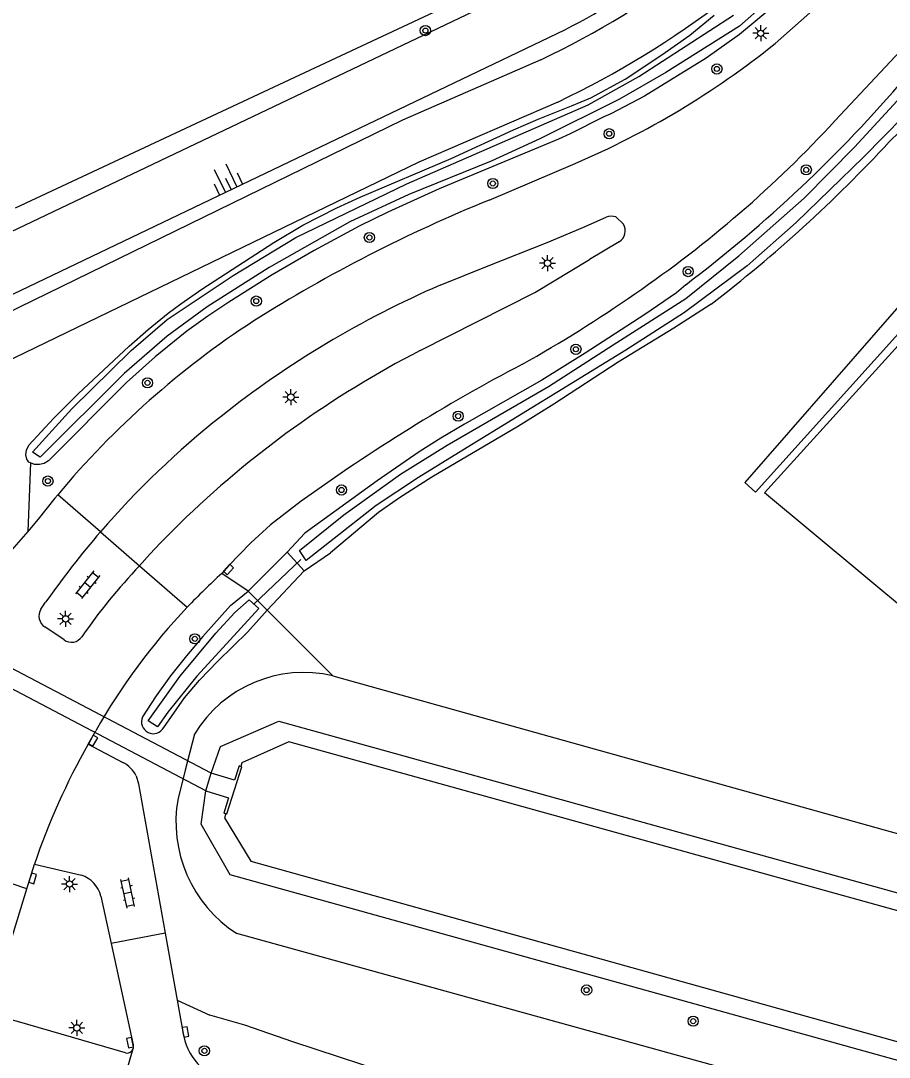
# Model space of a CAD drawing. Extents: x 128000 to 131008, y 398996 to 402500.
# Drawn here: x 128656.2 to 128724.2, y 399563 to 399644.1 of the extents above; entities that cross this region are included whole.
import ezdxf

# ---------------------------------------------------------------- set-up
doc = ezdxf.new("R2010")
doc.units = 0
for name, color, linetype in [('gg-knt-BGT kruinlijn', 7, 'Continuous'), ('gg-knt-onverhard', 7, 'Continuous'), ('gg-knt-verharding', 7, 'Continuous'), ('gg-kntw-beschoeiing', 7, 'Continuous'), ('gg-kntw-bovenkant insteek waterloop', 7, 'Continuous'), ('gg-kntw-midden sloot', 7, 'Continuous'), ('gg-kntw-waterlijn', 7, 'Continuous'), ('gg-kwrk-duiker nz buis', 7, 'Continuous'), ('gg-kwrk-duiker nz vlak', 7, 'Continuous'), ('gg-kwrk-uitstroombak niveau min 01', 7, 'Continuous'), ('gt-grn-groengrens', 7, 'Continuous'), ('gt-grn-groengrens NZ', 7, 'Continuous'), ('gt-grn-weggrens', 7, 'Continuous'), ('gt-symb-boom', 7, 'Continuous'), ('gt-symb-klinker verharding', 7, 'Continuous'), ('gt-symb-kolk', 7, 'Continuous'), ('gt-symb-lichtmast', 7, 'Continuous'), ('gt-symb-talud symbool', 7, 'Continuous')]:
    doc.layers.add(name, color=color, linetype=linetype)

# ---------------------------------------------------------------- blocks, each defined once
blk = doc.blocks.new('gt0-BOOM')
at = {"layer": 'gt-symb-boom'}
for radius in [0.4, 0.2]:
    blk.add_circle((0, 0), radius, dxfattribs=at)
blk = doc.blocks.new('gt0-LMAST')
at = {"layer": 'gt-symb-lichtmast'}
for p, q in [((-0.182, 0.173), (-0.447, 0.438)), ((-0.005, 0.246), (-0.005, 0.621)), ((0.172, 0.173), (0.437, 0.438)), ((-0.255, -0.004), (-0.63, -0.004)), ((-0.182, -0.181), (-0.447, -0.446)), ((-0.005, -0.254), (-0.005, -0.629)), ((0.437, -0.446), (0.172, -0.181)), ((0.245, -0.004), (0.62, -0.004))]:
    blk.add_line(p, q, dxfattribs=at)
blk.add_circle((-0.005, -0.004), 0.25, dxfattribs=at)
blk = doc.blocks.new('gt0-KOLK')
at = {"layer": 'gt-symb-kolk'}
blk.add_lwpolyline([(0, 0), (0.375, 0), (0.375, 0.4), (-0.375, 0.4), (-0.375, 0), (0, 0)], dxfattribs=at)
blk = doc.blocks.new('gt0-KL1')
at = {"layer": 'gt-symb-klinker verharding'}
for p, q in [((-1.15, 0.3), (1.15, 0.3)), ((-1, -0.3), (-1, 0.3)), ((-0.5, 0.3), (-0.5, 0.45)), ((0, -0.3), (0, 0.3)), ((0.5, 0.3), (0.5, 0.45)), ((1, -0.3), (1, 0.3)), ((-1.15, -0.3), (1.15, -0.3)), ((-0.5, -0.45), (-0.5, -0.3)), ((0.5, -0.45), (0.5, -0.3))]:
    blk.add_line(p, q, dxfattribs=at)
blk = doc.blocks.new('gt0-TALUD_1')
at = {"layer": 'gt-symb-talud symbool'}
for p, q in [((-1, -1), (-1, 0)), ((-0.5, -2), (-0.5, 0)), ((0.5, -2), (0.5, 0)), ((1, -1), (1, 0)), ((0, -1), (0, 0))]:
    blk.add_line(p, q, dxfattribs=at)

msp = doc.modelspace()

# ---------------------------------------------------------------- linework, layer by layer
at = {"layer": 'gg-knt-BGT kruinlijn'}
for p, q in [((128649.268, 399619.679), (128698.81, 399643.42)), ((128680.647, 399592.831), (128757.972, 399571.208)), ((128669.82, 399588.261), (128669.098, 399585.444)), ((128669.098, 399585.444), (128668.53, 399583.228)), ((128804.425, 399536.358), (128673.13, 399572.641))]:
    msp.add_line(p, q, dxfattribs=at)
for centre, radius, start, end in [((128668.922, 399700.986), 64.862, 297.43838, 315.6668), ((128678.385, 399583.08), 10.01, 76.93872, 148.82981), ((128678.786, 399581.391), 10.419, 169.84681, 237.12261)]:
    msp.add_arc(centre, radius, start, end, dxfattribs=at)
at = {"layer": 'gg-knt-onverhard'}
msp.add_lwpolyline([(128778.07, 399568.094), (128755.643, 399574.811), (128752.675, 399575.837), (128749.267, 399578.169), (128714.431, 399607.165), (128736.131, 399631.097)], dxfattribs=at)
at = {"layer": 'gg-knt-verharding'}
for p, q in [((128715.26, 399642.335), (128721.503, 399647.871)), ((128692.882, 399630.082), (128699.614, 399632.951)), ((128702.798, 399628.761), (128703.388, 399628.205)), ((128703.049, 399626.822), (128700.74, 399625.42)), ((128678.177, 399606.5), (128675.76, 399604.66)), ((128656.77, 399604.141), (128654.958, 399602.051)), ((128662.471, 399604.113), (128665.51, 399601.444)), ((128657.799, 399598.038), (128658.167, 399598.59)), ((128659.609, 399595.649), (128658.113, 399596.66)), ((128661.488, 399587.467), (128662.095, 399588.521)), ((128661.488, 399587.467), (128664.21, 399586.051)), ((128656.694, 399576.148), (128651.901, 399577.765)), ((128656.694, 399576.148), (128657.292, 399578.08)), ((128657.292, 399578.08), (128660.97, 399577.21)), ((128654.474, 399568.976), (128656.694, 399576.148)), ((128662.49, 399575.561), (128663.295, 399571.855)), ((128667.534, 399572.669), (128663.295, 399571.855)), ((128667.534, 399572.669), (128668.465, 399567.44)), ((128668.465, 399567.44), (128668.91, 399564.941)), ((128663.717, 399559.118), (128665.018, 399563.632))]:
    msp.add_line(p, q, dxfattribs=at)
for points in [[(128719.954, 399636.305), (128727.024, 399643.869), (128745.319, 399664.472)], [(128696.93, 399641.08), (128686.1, 399636.33), (128649.367, 399618.409)], [(128698.258, 399637.764), (128687.38, 399633.05), (128650.84, 399615.38)], [(128689.061, 399623.421), (128692.799, 399624.936), (128697.432, 399626.762), (128700.205, 399627.929), (128702.046, 399628.737)], [(128687.491, 399618.306), (128696.47, 399622.84), (128700.74, 399625.42)], [(128659.115, 399607.013), (128658.881, 399606.732), (128657.588, 399605.106), (128656.77, 399604.141)], [(128668.649, 399604.739), (128667.165, 399603.233), (128666.328, 399602.343), (128665.51, 399601.444)], [(128675.76, 399604.66), (128674.23, 399603.251), (128672.473, 399601.443), (128671.948, 399600.839)], [(128665.254, 399584.989), (128665.449, 399584.382), (128667.534, 399572.669)], [(128663.295, 399571.855), (128665.019, 399563.92), (128665.018, 399563.632)], [(128664.41, 399563.301), (128655.958, 399565.759), (128654.161, 399566.22)]]:
    msp.add_lwpolyline(points, dxfattribs=at)
for centre, radius, start, end in [((128667.999, 399702.207), 67.628, 295.32773, 319.98798), ((128667.12, 399703.233), 72.496, 295.43629, 319.68667), ((128673.087, 399694.915), 67.403, 293.17593, 308.7322), ((128653.274, 399697.563), 90.548, 304.28955, 317.42663), ((128736.485, 399522.525), 116.059, 112.06749, 122.30045), ((128702.453, 399627.79), 1.03, 70.41477, 113.24117), ((128702.535, 399627.681), 1.001, 300.87619, 31.57831), ((128719.25, 399553.526), 76.136, 113.36046, 128.45602), ((128643.762, 399709.462), 105.743, 299.28127, 304.91531), ((128712.193, 399562.61), 69.202, 123.03475, 140.08576), ((128723.52, 399548.401), 78.643, 117.26652, 134.2443), ((128761.17, 399491.977), 141.433, 117.67482, 125.93028), ((128714.843, 399558.889), 69.196, 128.36006, 139.18872), ((128714.773, 399558.916), 69.125, 139.16809, 144.97429), ((128700.256, 399568.581), 47.825, 136.5947, 145.17251), ((128705.307, 399564.041), 49.668, 132.19334, 136.53658), ((128658.635, 399597.504), 0.992, 147.42477, 238.24845), ((128705.29, 399564.072), 49.634, 136.5501, 150.49014), ((128660.187, 399596.43), 0.972, 233.52744, 326.49323), ((128710.28, 399560.026), 55.979, 150.64586, 161.18474), ((128663.16, 399583.974), 2.327, 25.8509, 63.16971), ((128660.302, 399575.069), 2.243, 12.67277, 72.66514), ((128673.6, 399565.597), 4.735, 187.95745, 255.02223), ((128664.545, 399563.778), 0.495, 254.24121, 342.88724)]:
    msp.add_arc(centre, radius, start, end, dxfattribs=at)
at = {"layer": 'gg-kntw-beschoeiing'}
msp.add_line((128655.818, 399629.469), (128692.93, 399646.87), dxfattribs=at)
for points in [[(128753.739, 399566.419), (128677.21, 399587.671), (128673.53, 399586.021), (128673.439, 399585.738)], [(128672.277, 399582.042), (128672.17, 399581.711), (128674.24, 399578.311), (128806.68, 399541.321), (128808.45, 399541.64), (128813.38, 399544.62), (128814.84, 399548.64), (128814.587, 399549.091)]]:
    msp.add_lwpolyline(points, dxfattribs=at)
at = {"layer": 'gg-kntw-bovenkant insteek waterloop'}
for p, q in [((128678.446, 399604.011), (128677.071, 399602.523)), ((128677.071, 399602.523), (128678.399, 399601.04)), ((128678.399, 399601.04), (128680.452, 399602.449)), ((128672.633, 399598.345), (128674.029, 399599.468)), ((128674.029, 399599.468), (128675.514, 399597.969)), ((128675.514, 399597.969), (128673.983, 399596.264))]:
    msp.add_line(p, q, dxfattribs=at)
for points in [[(128782.978, 399694.116), (128777.893, 399691.295), (128770.601, 399685.625), (128757.607, 399671.679), (128742.65, 399654.669), (128726.715, 399637.112), (128724.2, 399634.637)], [(128715.392, 399645.48), (128712.474, 399643.055), (128709.87, 399641.188), (128705.046, 399638.223), (128702.397, 399636.832), (128701.848, 399636.599), (128699.22, 399635.267), (128698.315, 399634.851), (128688.959, 399630.977), (128684.943, 399629.15), (128682.715, 399628.042), (128679.193, 399626.146), (128675.91, 399624.229), (128672.515, 399622.1), (128670.856, 399620.984), (128669.232, 399619.814), (128666.73, 399617.812), (128664.505, 399615.797), (128658.382, 399609.656), (128658.054, 399609.449), (128657.689, 399609.365), (128657.295, 399609.365), (128656.989, 399609.499)], [(128656.989, 399609.499), (128656.845, 399609.562), (128656.705, 399609.787), (128656.62, 399610.125), (128656.676, 399610.491), (128656.863, 399610.89), (128658.786, 399612.987), (128660.701, 399614.914), (128664.696, 399618.633), (128666.202, 399619.953), (128667.751, 399621.217), (128668.753, 399621.97), (128670.399, 399623.104), (128676.03, 399626.769), (128678.295, 399628.119), (128680.968, 399629.482), (128682.79, 399630.313), (128689.916, 399633.353), (128694.779, 399635.594), (128696.727, 399636.41), (128699.322, 399637.465), (128700.854, 399638.09), (128703.528, 399639.546), (128706.393, 399641.458), (128708.597, 399643.002), (128710.488, 399644.57)], [(128708.274, 399623.458), (128707.556, 399622.821), (128705.079, 399621.118), (128700.406, 399618.093), (128697.012, 399615.986), (128690.945, 399612.545), (128689.091, 399611.445), (128687.408, 399610.368), (128684.112, 399608.098), (128678.446, 399604.011)], [(128710.261, 399621.945), (128707.342, 399620.06), (128702.978, 399617.396), (128697.956, 399614.104), (128695.179, 399612.38), (128688.393, 399608.391), (128685.865, 399606.771), (128684.23, 399605.621), (128680.452, 399602.449)], [(128672.633, 399598.345), (128670.477, 399595.919), (128669.181, 399594.396), (128667.945, 399592.825), (128666.829, 399591.263), (128665.753, 399589.613)], [(128667.416, 399588.793), (128669.033, 399591.117), (128670.215, 399592.479), (128671.645, 399593.981), (128673.983, 399596.264)]]:
    msp.add_lwpolyline(points, dxfattribs=at)
for centre, radius, start, end in [((128642.487, 399710.372), 109.005, 307.12274, 319.55843), ((128642.388, 399710.487), 111.564, 307.47251, 317.16564), ((128666.594, 399589.223), 0.927, 155.10913, 332.39646)]:
    msp.add_arc(centre, radius, start, end, dxfattribs=at)
at = {"layer": 'gg-kntw-midden sloot'}
msp.add_lwpolyline([(128823.621, 399521.109), (128814.577, 399523.863), (128806.991, 399526.261), (128790.501, 399530.838), (128770.07, 399536.648), (128752.165, 399541.191), (128734.739, 399546.237), (128725.175, 399549.212), (128721.733, 399550.162), (128720.657, 399550.273), (128713.932, 399552.523), (128702.771, 399555.896), (128691.102, 399559.74), (128686.566, 399561.176), (128677.524, 399564.17), (128673.75, 399565.464), (128671.025, 399566.254)], dxfattribs=at)
at = {"layer": 'gg-kntw-waterlijn'}
for points in [[(128744.331, 399657.45), (128726.883, 399638.215), (128722.193, 399633.456), (128716.906, 399628.341), (128713.069, 399624.927), (128708.172, 399621.277), (128703.591, 399618.339), (128690.823, 399610.496), (128687.354, 399608.365), (128684.042, 399606.167), (128678.572, 399601.868), (128678.048, 399602.644)], [(128678.048, 399602.644), (128681.496, 399605.435), (128685.942, 399608.623), (128689.609, 399610.891), (128697.532, 399615.493), (128702.585, 399618.736), (128708.28, 399622.39), (128712.415, 399625.723), (128717.532, 399630.245), (128721.476, 399634.235), (128729.387, 399642.816), (128741.442, 399655.893)], [(128714.489, 399645.486), (128712.476, 399643.693), (128706.7, 399640.068), (128703.094, 399637.996), (128696.843, 399634.882), (128693.03, 399633.139), (128686.601, 399630.512), (128681.971, 399628.391), (128675.673, 399624.799), (128670.812, 399621.727), (128667.689, 399619.434), (128664.32, 399616.511), (128657.747, 399609.95), (128657.138, 399610.356)], [(128657.138, 399610.356), (128660.208, 399613.748), (128664.855, 399618.292), (128667.691, 399620.724), (128672.84, 399624.188), (128677.755, 399627.151), (128686.434, 399631.369), (128700.638, 399637.54), (128704.597, 399639.774), (128712.018, 399644.562)], [(128666.188, 399589.294), (128668.664, 399592.774), (128671.491, 399596.163), (128672.966, 399597.799), (128674.104, 399598.787), (128674.859, 399598.104), (128672.048, 399595.029), (128670, 399592.788), (128667.737, 399589.977), (128666.914, 399588.842), (128666.188, 399589.294)]]:
    msp.add_lwpolyline(points, dxfattribs=at)
at = {"layer": 'gg-kwrk-duiker nz buis'}
msp.add_line((128678.151, 399601.933), (128674.441, 399598.418), dxfattribs=at)
at = {"layer": 'gg-kwrk-duiker nz vlak'}
for p, q in [((128671.126, 399585.194), (128625.024, 399609.479)), ((128670.716, 399583.82), (128624.708, 399608.055))]:
    msp.add_line(p, q, dxfattribs=at)
at = {"layer": 'gg-kwrk-uitstroombak niveau min 01'}
msp.add_line((128670.716, 399583.82), (128671.126, 399585.194), dxfattribs=at)
for points in [[(128673.439, 399585.738), (128673.317, 399585.776), (128672.953, 399584.669), (128671.126, 399585.194)], [(128672.947, 399583.89), (128673.517, 399585.713), (128673.439, 399585.738)], [(128672.277, 399582.042), (128672.363, 399582.022), (128672.947, 399583.89)], [(128670.716, 399583.82), (128672.492, 399583.265), (128672.121, 399582.079), (128672.277, 399582.042)]]:
    msp.add_lwpolyline(points, dxfattribs=at)
at = {"layer": 'gt-grn-groengrens'}
for p, q in [((128656.989, 399609.499), (128656.77, 399604.141)), ((128675.514, 399597.969), (128678.399, 399601.04)), ((128674.029, 399599.468), (128671.948, 399600.839)), ((128680.647, 399592.831), (128675.514, 399597.969)), ((128668.465, 399567.44), (128671.025, 399566.254))]:
    msp.add_line(p, q, dxfattribs=at)
for points in [[(128745.469, 399695.822), (128744.212, 399694.306), (128710.332, 399657.053), (128706.346, 399653.22), (128701.133, 399649.388), (128648.703, 399624.399), (128643.644, 399621.026), (128635.691, 399615.201), (128626.997, 399608.174), (128624.811, 399608.604)], [(128738.026, 399634.188), (128736.828, 399635.387), (128712.89, 399607.967), (128713.74, 399607.22), (128738.026, 399634.188)], [(128671.126, 399585.194), (128671.861, 399587.294), (128676.426, 399589.272), (128754.735, 399567.545)], [(128815.95, 399550.99), (128816.107, 399549.102), (128814.433, 399543.777), (128807.129, 399539.821), (128672.622, 399577.251), (128670.34, 399581.207), (128670.716, 399583.82)]]:
    msp.add_lwpolyline(points, dxfattribs=at)
at = {"layer": 'gt-grn-groengrens NZ'}
msp.add_line((128674.029, 399599.468), (128677.071, 399602.523), dxfattribs=at)
at = {"layer": 'gt-grn-weggrens'}
for p, q in [((128662.471, 399604.113), (128659.115, 399607.013)), ((128665.51, 399601.444), (128669.257, 399598.207))]:
    msp.add_line(p, q, dxfattribs=at)

# ---------------------------------------------------------------- block references
at = {"layer": 'gt-symb-boom'}
for p in [(128687.89, 399643.358), (128669.842, 399595.726), (128700.513, 399568.222), (128708.853, 399565.781), (128670.591, 399563.458)]:
    msp.add_blockref('gt0-BOOM', p, dxfattribs=at)
for p, rotation in [((128710.709, 399640.353), 63.38370037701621), ((128702.28, 399635.28), 63.38370037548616), ((128717.703, 399632.45), 47.55289814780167), ((128693.17, 399631.381), 63.38370037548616), ((128683.508, 399627.154), 63.38370037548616), ((128708.461, 399624.486), 47.552898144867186), ((128674.657, 399622.173), 63.38370037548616), ((128699.673, 399618.398), -13.952823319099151), ((128666.142, 399615.773), 63.38370037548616), ((128690.453, 399613.165), -13.952823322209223), ((128658.344, 399608.081), 63.38370037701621), ((128681.325, 399607.381), -13.952823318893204)]:
    msp.add_blockref('gt0-BOOM', p, dxfattribs=dict(at, rotation=rotation))
at = {"layer": 'gt-symb-klinker verharding'}
for p, rotation in [((128661.455, 399599.962), -128.66875373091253), ((128664.596, 399575.812), 102.24285957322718)]:
    msp.add_blockref('gt0-KL1', p, dxfattribs=dict(at, rotation=rotation))
at = {"layer": 'gt-symb-kolk'}
for p, rotation in [((128672.628, 399601.021), 47.55289814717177), ((128661.709, 399587.852), -119.9450753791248), ((128656.966, 399577.022), -107.22019897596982), ((128668.915, 399564.908), -79.92566727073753), ((128664.578, 399564.065), -77.75714042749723)]:
    msp.add_blockref('gt0-KOLK', p, dxfattribs=dict(at, rotation=rotation))
at = {"layer": 'gt-symb-lichtmast'}
for p in [(128714.142, 399643.149), (128697.459, 399625.149), (128677.364, 399614.653), (128659.737, 399597.29), (128660.048, 399576.526), (128660.617, 399565.257)]:
    msp.add_blockref('gt0-LMAST', p, dxfattribs=at)
at = {"layer": 'gt-symb-talud symbool', "xscale": 1.0001139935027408, "yscale": 1.0001139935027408, "rotation": -154.40857585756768}
msp.add_blockref('gt0-TALUD_1', (128672.684, 399630.896), dxfattribs=at)

doc.saveas('drawing.dxf')
